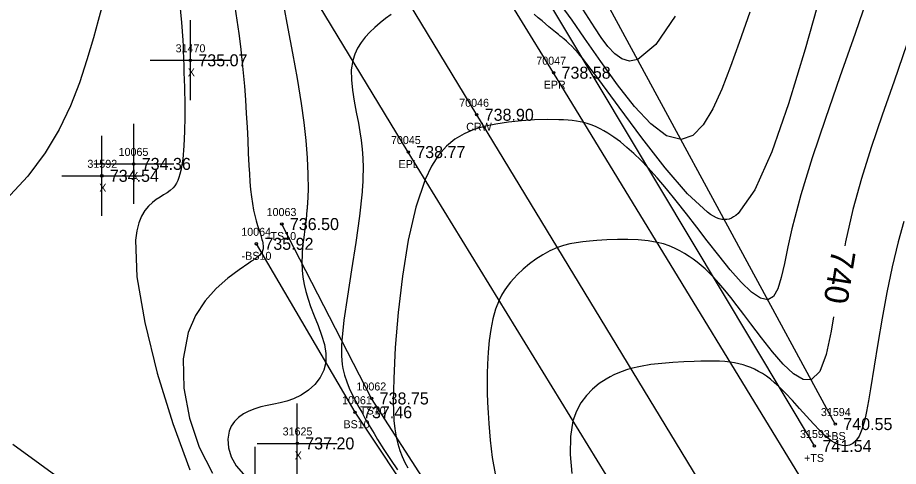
# Model space of a CAD drawing. Extents: x 1376587 to 1378239, y 1000335 to 1003031.
# Drawn here: x 1377748.2 to 1377858.2, y 1000891.4 to 1000947.5 of the extents above; entities that cross this region are included whole.
import ezdxf

# ---------------------------------------------------------------- set-up
doc = ezdxf.new("R2010")
doc.units = 0
for name, color, linetype in [('RD_DTM_BkLn1', 7, 'Continuous'), ('RD_DTM_BkLn2', 7, 'Continuous'), ('RD_DTM_BkLn_txCode', 7, 'Continuous'), ('RD_DTM_Major1', 7, 'Continuous'), ('RD_DTM_Major1_Lbl', 7, 'Continuous'), ('RD_DTM_Minor1', 7, 'Continuous'), ('RD_EX_Misc', 7, 'Continuous'), ('RD_EX_Misc_txCode', 7, 'Continuous'), ('RD_EX_Road', 7, 'Continuous'), ('RD_EX_Road_txCode', 7, 'Continuous'), ('RD_EX_TX_Misc_ELEV', 7, 'Continuous'), ('RD_EX_TX_Road_ELEV', 7, 'Continuous'), ('RD_HC_Survey_ELEV', 7, 'Continuous'), ('RD_HC_Survey_txCode', 7, 'Continuous'), ('RD_SMD_Locator', 7, 'Continuous')]:
    doc.layers.add(name, color=color, linetype=linetype)

msp = doc.modelspace()

# ---------------------------------------------------------------- linework, layer by layer
at = {"layer": 'RD_DTM_BkLn1'}
msp.add_lwpolyline([(1377890.87, 1000795.13), (1377889.75, 1000797.09), (1377860.86, 1000844.28), (1377837.2, 1000883.19), (1377805.55, 1000935.32), (1377771.67, 1000991.28), (1377739.47, 1001043.28), (1377708.64, 1001094.78), (1377678.49, 1001143.97), (1377648.11, 1001195.1), (1377620.71, 1001239.29), (1377591.74, 1001287.41), (1377561.78, 1001336.41), (1377531.28, 1001387.73), (1377502.54, 1001434.98), (1377471.98, 1001486.19), (1377441.27, 1001536.58), (1377411.04, 1001586.42), (1377380.15, 1001637.79)], dxfattribs=at)
at = {"layer": 'RD_DTM_BkLn2'}
for points in [[(1377847.74, 1000893.92), (1377809.1, 1000958.58), (1377779.66, 1001006.67), (1377751.37, 1001053.61), (1377724.4, 1001095.78), (1377686.8, 1001159.89)], [(1377850.35, 1000896.66), (1377814.97, 1000961.96), (1377785.2, 1001008.84), (1377754.43, 1001055.1), (1377727.74, 1001096.98), (1377695.99, 1001144.52)], [(1377938.1, 1000682.17), (1377936.39, 1000691.54), (1377924.44, 1000712.88), (1377899.86, 1000751.83), (1377888.95, 1000757.87), (1377885.68, 1000772.73), (1377874.43, 1000791.14), (1377850.69, 1000829.08), (1377827.83, 1000867.63), (1377814.7, 1000883.61), (1377799.61, 1000888.67), (1377792.43, 1000899.86), (1377781.21, 1000921.66)], [(1377883.22, 1000771.29), (1377870.73, 1000787.07), (1377845.82, 1000826.22), (1377822.26, 1000863.96), (1377808.3, 1000877.74), (1377798.49, 1000885.95), (1377790.35, 1000898.14), (1377778.03, 1000919.19)]]:
    msp.add_lwpolyline(points, dxfattribs=at)
at = {"layer": 'RD_DTM_Major1'}
for points in [[(1377861.75, 1000951.89), (1377859.27, 1000944.16), (1377857.7, 1000939.54), (1377856.21, 1000935.28), (1377854.84, 1000931.25), (1377853.6, 1000927.35), (1377852.53, 1000923.46), (1377851.63, 1000919.45), (1377851.55, 1000918.95)], [(1377768.42, 1000949.42), (1377768.67, 1000946.87), (1377768.83, 1000944.65), (1377768.87, 1000943.9), (1377768.9, 1000943.19), (1377768.92, 1000942.53), (1377768.95, 1000941.27), (1377768.96, 1000940.67), (1377768.98, 1000940.32), (1377768.99, 1000939.96), (1377769, 1000939.61), (1377769.03, 1000938.86), (1377769.04, 1000938.47), (1377769.08, 1000936.83), (1377769.09, 1000935.05), (1377769.06, 1000933.22), (1377768.98, 1000931.43), (1377768.83, 1000929.78), (1377768.6, 1000928.35), (1377768.48, 1000927.89), (1377768.36, 1000927.47), (1377768.21, 1000927.1), (1377768.04, 1000926.76), (1377767.85, 1000926.45), (1377767.63, 1000926.18), (1377767.27, 1000925.86), (1377766.87, 1000925.57), (1377766.44, 1000925.3), (1377765.99, 1000925.03), (1377765.52, 1000924.72), (1377765.06, 1000924.37), (1377764.57, 1000923.91), (1377764.11, 1000923.34), (1377763.69, 1000922.65), (1377763.35, 1000921.81), (1377763.09, 1000920.81), (1377762.93, 1000919.63), (1377763.1, 1000915.08), (1377764.08, 1000909.36), (1377765.65, 1000903.04), (1377767.6, 1000896.71), (1377769.72, 1000890.94)], [(1377850.13, 1000910.06), (1377849.84, 1000908.28), (1377849.2, 1000905.34), (1377848.4, 1000903.23), (1377847.35, 1000902.19), (1377846.32, 1000902.24), (1377845.14, 1000902.95), (1377843.85, 1000904.15), (1377842.5, 1000905.7), (1377841.14, 1000907.43), (1377839.81, 1000909.19), (1377838.94, 1000910.35), (1377838.1, 1000911.44), (1377837.3, 1000912.47), (1377836.54, 1000913.41), (1377835.81, 1000914.27), (1377835.12, 1000915.04), (1377834.6, 1000915.57), (1377834.09, 1000916.06), (1377833.59, 1000916.49), (1377833.1, 1000916.89), (1377832.61, 1000917.26), (1377832.11, 1000917.61), (1377831.53, 1000917.98), (1377830.92, 1000918.33), (1377830.28, 1000918.65), (1377829.6, 1000918.93), (1377828.87, 1000919.18), (1377828.08, 1000919.37), (1377826.95, 1000919.57), (1377825.72, 1000919.68), (1377824.44, 1000919.74), (1377823.13, 1000919.73), (1377821.82, 1000919.69), (1377820.54, 1000919.61), (1377819.66, 1000919.54), (1377818.81, 1000919.44), (1377817.98, 1000919.32), (1377817.17, 1000919.17), (1377816.39, 1000918.97), (1377815.63, 1000918.71), (1377814.7, 1000918.31), (1377813.8, 1000917.83), (1377812.95, 1000917.27), (1377812.13, 1000916.67), (1377811.36, 1000916.02), (1377810.65, 1000915.34), (1377810.19, 1000914.87), (1377809.76, 1000914.38), (1377809.35, 1000913.87), (1377808.98, 1000913.33), (1377808.64, 1000912.76), (1377808.34, 1000912.15), (1377807.91, 1000911.03), (1377807.57, 1000909.8), (1377807.31, 1000908.48), (1377807.12, 1000907.09), (1377806.99, 1000905.64), (1377806.91, 1000904.16), (1377806.87, 1000902.99), (1377806.86, 1000901.79), (1377806.87, 1000900.58), (1377806.91, 1000899.34), (1377806.97, 1000898.06), (1377807.06, 1000896.74), (1377807.24, 1000894.64), (1377807.5, 1000892.5), (1377807.86, 1000890.42)]]:
    msp.add_lwpolyline(points, dxfattribs=at)
at = {"layer": 'RD_DTM_Minor1'}
for points in [[(1377854.73, 1000951.12), (1377852.82, 1000945.5), (1377850.92, 1000940.06), (1377849.11, 1000934.86), (1377847.46, 1000929.94), (1377846.04, 1000925.32), (1377844.92, 1000921.06), (1377844.43, 1000918.8), (1377844, 1000916.74), (1377843.6, 1000914.97), (1377843.15, 1000913.57), (1377842.61, 1000912.62), (1377841.93, 1000912.2), (1377840.99, 1000912.39), (1377839.86, 1000913.15), (1377838.58, 1000914.38), (1377837.21, 1000915.94), (1377835.79, 1000917.71), (1377834.35, 1000919.57), (1377833.03, 1000921.28), (1377831.74, 1000922.95), (1377830.48, 1000924.55), (1377829.26, 1000926.06), (1377828.08, 1000927.45), (1377826.94, 1000928.72), (1377826.04, 1000929.66), (1377825.17, 1000930.5), (1377824.32, 1000931.25), (1377823.5, 1000931.92), (1377822.7, 1000932.51), (1377821.93, 1000933.02), (1377821.45, 1000933.31), (1377820.97, 1000933.58), (1377820.48, 1000933.81), (1377819.99, 1000934.02), (1377819.48, 1000934.2), (1377818.95, 1000934.35), (1377818.49, 1000934.45), (1377818, 1000934.53), (1377817.49, 1000934.59), (1377816.96, 1000934.64), (1377816.4, 1000934.68), (1377815.82, 1000934.7), (1377814.36, 1000934.72), (1377812.79, 1000934.68), (1377811.16, 1000934.58), (1377809.53, 1000934.41), (1377807.94, 1000934.16), (1377806.45, 1000933.84), (1377806.24, 1000933.78), (1377806.03, 1000933.72), (1377805.82, 1000933.66), (1377805.62, 1000933.59), (1377805.41, 1000933.53), (1377805.21, 1000933.46), (1377803.99, 1000932.94), (1377802.84, 1000932.26), (1377801.78, 1000931.38), (1377800.8, 1000930.28), (1377799.9, 1000928.91), (1377799.1, 1000927.24), (1377797.93, 1000923.76), (1377797, 1000919.64), (1377796.27, 1000915.16), (1377795.74, 1000910.59), (1377795.38, 1000906.24), (1377795.18, 1000902.37), (1377795.14, 1000900.85), (1377795.13, 1000899.48), (1377795.15, 1000898.23), (1377795.22, 1000897.09), (1377795.33, 1000896.05), (1377795.5, 1000895.08), (1377795.7, 1000894.2), (1377795.96, 1000893.37), (1377796.25, 1000892.59), (1377796.59, 1000891.87), (1377796.95, 1000891.2)], [(1377848.58, 1000950.64), (1377846.58, 1000943.51), (1377844.51, 1000936.7), (1377842.4, 1000930.69), (1377840.28, 1000925.95), (1377838.2, 1000922.99), (1377837.92, 1000922.75), (1377837.65, 1000922.55), (1377837.37, 1000922.4), (1377837.09, 1000922.29), (1377836.8, 1000922.23), (1377836.51, 1000922.21), (1377836.18, 1000922.24), (1377835.84, 1000922.32), (1377835.5, 1000922.45), (1377835.13, 1000922.64), (1377834.76, 1000922.87), (1377834.37, 1000923.14), (1377831.88, 1000925.44), (1377829.08, 1000928.69), (1377826.16, 1000932.45), (1377823.33, 1000936.28), (1377820.8, 1000939.75), (1377818.76, 1000942.41), (1377818.27, 1000943), (1377817.83, 1000943.49), (1377817.43, 1000943.9), (1377817.08, 1000944.24), (1377816.75, 1000944.54), (1377816.44, 1000944.8), (1377816.33, 1000944.89), (1377816.22, 1000944.98), (1377816.11, 1000945.07), (1377815.99, 1000945.16), (1377815.77, 1000945.34), (1377815.38, 1000945.66), (1377814.99, 1000945.99), (1377814.58, 1000946.33), (1377814.16, 1000946.68), (1377813.71, 1000947.05), (1377813.25, 1000947.44), (1377812.72, 1000947.89)], [(1377758.83, 1000949.24), (1377758.28, 1000947.12), (1377757.67, 1000944.94), (1377756.87, 1000942.17), (1377755.93, 1000939.33), (1377754.79, 1000936.43), (1377753.38, 1000933.5), (1377751.63, 1000930.57), (1377749.46, 1000927.66), (1377746.17, 1000924.12)], [(1377781.43, 1000949.01), (1377781.96, 1000946.1), (1377782.54, 1000943.01), (1377783.12, 1000939.85), (1377783.63, 1000936.74), (1377783.96, 1000934.37), (1377784.21, 1000932.1), (1377784.38, 1000929.95), (1377784.47, 1000927.91), (1377784.48, 1000925.99), (1377784.41, 1000924.21), (1377784.4, 1000924.07), (1377784.39, 1000923.94), (1377784.38, 1000923.81), (1377784.37, 1000923.68), (1377784.36, 1000923.55), (1377784.35, 1000923.42), (1377784.23, 1000922.22), (1377784.08, 1000921.07), (1377783.94, 1000919.97), (1377783.81, 1000918.9), (1377783.73, 1000917.84), (1377783.71, 1000916.8), (1377783.75, 1000915.91), (1377783.85, 1000915.01), (1377784.01, 1000914.11), (1377784.22, 1000913.21), (1377784.48, 1000912.29), (1377784.8, 1000911.36), (1377785.25, 1000910.17), (1377785.73, 1000908.96), (1377786.17, 1000907.77), (1377786.52, 1000906.6), (1377786.71, 1000905.46), (1377786.7, 1000904.37), (1377786.45, 1000903.38), (1377785.98, 1000902.46), (1377785.33, 1000901.62), (1377784.54, 1000900.9), (1377783.63, 1000900.29), (1377782.65, 1000899.81), (1377781.84, 1000899.53), (1377781.02, 1000899.32), (1377780.19, 1000899.14), (1377779.38, 1000898.98), (1377778.59, 1000898.8), (1377777.83, 1000898.58), (1377777.09, 1000898.29), (1377776.41, 1000897.93), (1377775.81, 1000897.49), (1377775.3, 1000896.99), (1377774.9, 1000896.41), (1377774.62, 1000895.76), (1377774.46, 1000894.76), (1377774.55, 1000893.67), (1377774.9, 1000892.55), (1377775.52, 1000891.45), (1377776.4, 1000890.41)], [(1377839.69, 1000948.13), (1377838.34, 1000944.37), (1377837.27, 1000941.37), (1377836.18, 1000938.54), (1377835.05, 1000936.06), (1377833.84, 1000934.08), (1377832.53, 1000932.74), (1377831.08, 1000932.22), (1377829.28, 1000932.7), (1377827.31, 1000934.17), (1377825.25, 1000936.36), (1377823.14, 1000939.05), (1377821.05, 1000941.98), (1377819.02, 1000944.91), (1377817.46, 1000947.14), (1377815.97, 1000949.21)], [(1377775.34, 1000948.82), (1377775.59, 1000947.15), (1377775.82, 1000945.5), (1377776.03, 1000943.85), (1377776.22, 1000942.21), (1377776.39, 1000940.56), (1377776.54, 1000938.91), (1377776.66, 1000937.19), (1377776.77, 1000935.48), (1377776.86, 1000933.78), (1377776.95, 1000932.13), (1377777.02, 1000930.53), (1377777.1, 1000929), (1377777.16, 1000927.95), (1377777.23, 1000926.94), (1377777.31, 1000925.99), (1377777.41, 1000925.07), (1377777.53, 1000924.21), (1377777.68, 1000923.39), (1377777.83, 1000922.71), (1377778, 1000922.07), (1377778.18, 1000921.47), (1377778.36, 1000920.91), (1377778.53, 1000920.39), (1377778.67, 1000919.91), (1377778.73, 1000919.71), (1377778.78, 1000919.51), (1377778.82, 1000919.32), (1377778.85, 1000919.14), (1377778.87, 1000918.97), (1377778.88, 1000918.81), (1377778.88, 1000918.68), (1377778.86, 1000918.55), (1377778.84, 1000918.43), (1377778.8, 1000918.31), (1377778.75, 1000918.19), (1377778.68, 1000918.08), (1377778.6, 1000917.97), (1377778.51, 1000917.86), (1377778.4, 1000917.75), (1377778.28, 1000917.64), (1377778.14, 1000917.53), (1377777.99, 1000917.41), (1377777.86, 1000917.32), (1377777.72, 1000917.22), (1377777.57, 1000917.11), (1377777.42, 1000917.01), (1377777.25, 1000916.9), (1377777.08, 1000916.78), (1377775.87, 1000915.95), (1377774.47, 1000914.89), (1377773.02, 1000913.59), (1377771.63, 1000912.05), (1377770.41, 1000910.23), (1377769.5, 1000908.12), (1377768.88, 1000904.8), (1377768.97, 1000901.15), (1377769.67, 1000897.39), (1377770.89, 1000893.77), (1377772.55, 1000890.52)], [(1377794.88, 1000947.84), (1377794.16, 1000947.34), (1377793.48, 1000946.81), (1377792.83, 1000946.25), (1377792.2, 1000945.65), (1377791.63, 1000945.03), (1377791.11, 1000944.36), (1377790.67, 1000943.66), (1377790.31, 1000942.91), (1377790.06, 1000942.11), (1377789.89, 1000940.94), (1377789.9, 1000939.69), (1377790.03, 1000938.38), (1377790.24, 1000937.02), (1377790.51, 1000935.64), (1377790.77, 1000934.26), (1377790.96, 1000933.2), (1377791.12, 1000932.13), (1377791.24, 1000931.04), (1377791.32, 1000929.9), (1377791.36, 1000928.7), (1377791.34, 1000927.41), (1377791.33, 1000927.14), (1377791.32, 1000926.86), (1377791.3, 1000926.58), (1377791.28, 1000926.29), (1377791.26, 1000926), (1377791.24, 1000925.7), (1377790.92, 1000922.65), (1377790.45, 1000919.34), (1377789.92, 1000915.95), (1377789.4, 1000912.65), (1377788.97, 1000909.64), (1377788.71, 1000907.1), (1377788.67, 1000906.4), (1377788.65, 1000905.77), (1377788.67, 1000905.18), (1377788.7, 1000904.63), (1377788.76, 1000904.11), (1377788.84, 1000903.62), (1377789.05, 1000902.77), (1377789.31, 1000901.95), (1377789.63, 1000901.15), (1377790, 1000900.36), (1377790.4, 1000899.56), (1377790.84, 1000898.76), (1377791.19, 1000898.13), (1377791.55, 1000897.49), (1377791.93, 1000896.83), (1377792.33, 1000896.16), (1377792.74, 1000895.46), (1377793.18, 1000894.74), (1377793.95, 1000893.5), (1377794.78, 1000892.23), (1377795.66, 1000890.94)], [(1377830.34, 1000947.65), (1377827.91, 1000944.12), (1377825.66, 1000942.22), (1377824.64, 1000942.04), (1377823.69, 1000942.31), (1377822.79, 1000942.94), (1377821.94, 1000943.86), (1377821.11, 1000944.97), (1377820.31, 1000946.19), (1377819.57, 1000947.36), (1377818.83, 1000948.54)], [(1377858.92, 1000922), (1377858.19, 1000919.42), (1377857.44, 1000916.3), (1377856.78, 1000913.09), (1377856.19, 1000909.88), (1377855.67, 1000906.75), (1377854.76, 1000901.05), (1377854.51, 1000899.56), (1377854.25, 1000898.21), (1377853.98, 1000897.01), (1377853.67, 1000895.99), (1377853.31, 1000895.15), (1377852.89, 1000894.53), (1377852.52, 1000894.21), (1377852.11, 1000894.01), (1377851.67, 1000893.93), (1377851.2, 1000893.97), (1377850.71, 1000894.11), (1377850.21, 1000894.36), (1377849.93, 1000894.54), (1377849.64, 1000894.75), (1377849.35, 1000894.98), (1377849.05, 1000895.25), (1377848.74, 1000895.53), (1377848.43, 1000895.84), (1377847.61, 1000896.69), (1377846.76, 1000897.63), (1377845.88, 1000898.61), (1377845, 1000899.59), (1377844.13, 1000900.52), (1377843.3, 1000901.35), (1377842.76, 1000901.83), (1377842.25, 1000902.26), (1377841.74, 1000902.63), (1377841.25, 1000902.96), (1377840.75, 1000903.25), (1377840.26, 1000903.51), (1377839.79, 1000903.72), (1377839.31, 1000903.91), (1377838.82, 1000904.07), (1377838.31, 1000904.2), (1377837.77, 1000904.31), (1377837.21, 1000904.4), (1377836.56, 1000904.47), (1377835.87, 1000904.51), (1377835.13, 1000904.54), (1377834.37, 1000904.54), (1377833.56, 1000904.53), (1377832.72, 1000904.5), (1377831.41, 1000904.45), (1377830.04, 1000904.37), (1377828.67, 1000904.25), (1377827.32, 1000904.09), (1377826.02, 1000903.87), (1377824.81, 1000903.59), (1377824.25, 1000903.42), (1377823.71, 1000903.24), (1377823.19, 1000903.03), (1377822.69, 1000902.81), (1377822.21, 1000902.56), (1377821.73, 1000902.28), (1377820.85, 1000901.71), (1377820.02, 1000901.03), (1377819.25, 1000900.24), (1377818.57, 1000899.33), (1377818, 1000898.28), (1377817.58, 1000897.07), (1377817.27, 1000895.09), (1377817.23, 1000892.86), (1377817.43, 1000890.48)], [(1377747.59, 1000894.16), (1377754.35, 1000889.22), (1377760.64, 1000883.89), (1377765.69, 1000878.27), (1377768.24, 1000874.02), (1377769.81, 1000869.76), (1377770.52, 1000865.58), (1377770.46, 1000861.58), (1377769.74, 1000857.85), (1377768.46, 1000854.49), (1377767.16, 1000852.19), (1377765.62, 1000850.09), (1377763.89, 1000848.12), (1377762.01, 1000846.21), (1377760.01, 1000844.29), (1377757.92, 1000842.27), (1377754.98, 1000839.26), (1377751.96, 1000835.99), (1377748.89, 1000832.52), (1377745.78, 1000828.9)]]:
    msp.add_lwpolyline(points, dxfattribs=at)
at = {"layer": 'RD_EX_Misc'}
for p, q in [((1377769.78, 1000937.13), (1377769.78, 1000947.13)), ((1377764.78, 1000942.13), (1377774.78, 1000942.13)), ((1377762.71, 1000924.18), (1377762.71, 1000934.18)), ((1377758.72, 1000922.69), (1377758.72, 1000932.69)), ((1377757.71, 1000929.18), (1377767.71, 1000929.18)), ((1377753.72, 1000927.69), (1377763.72, 1000927.69)), ((1377783.13, 1000889.24), (1377783.13, 1000899.24)), ((1377777.86, 1000883.82), (1377777.86, 1000893.82)), ((1377778.13, 1000894.24), (1377788.13, 1000894.24))]:
    msp.add_line(p, q, dxfattribs=at)
at = {"layer": 'RD_EX_Road'}
for points in [[(1377899.67, 1000800.29), (1377898.72, 1000801.84), (1377870.31, 1000849.94), (1377847.28, 1000887.89), (1377815.15, 1000940.58), (1377781.51, 1000995.26), (1377748.62, 1001049.21), (1377716.58, 1001099.53), (1377686.67, 1001148.78), (1377656.47, 1001199.11), (1377629.54, 1001244.18), (1377599.89, 1001292.67), (1377570.87, 1001341.43), (1377539.83, 1001392.47), (1377511.01, 1001440.31), (1377480.72, 1001490), (1377449.73, 1001541.49), (1377420.9, 1001591.95), (1377390.45, 1001644.41)], [(1377883.75, 1000788.5), (1377882.63, 1000790.22), (1377852.26, 1000839.6), (1377828.46, 1000879.31), (1377797, 1000930.66), (1377763.07, 1000986.65), (1377731.87, 1001037.81), (1377700.31, 1001089.98), (1377670.43, 1001138.24), (1377639.73, 1001190.03), (1377611.89, 1001234.23), (1377582.78, 1001282.57), (1377552.22, 1001331.03), (1377522.24, 1001382.35), (1377494.26, 1001430.19), (1377463.17, 1001481.14), (1377433.42, 1001531.29), (1377403.14, 1001580.98), (1377371.36, 1001632.19)]]:
    msp.add_lwpolyline(points, dxfattribs=at)
at = {"layer": 'RD_SMD_Locator'}
for centre in [(1377769.78, 1000942.13), (1377815.15, 1000940.58), (1377805.55, 1000935.32), (1377797, 1000930.66), (1377762.71, 1000929.18), (1377758.72, 1000927.69), (1377781.21, 1000921.66), (1377778.03, 1000919.19), (1377792.43, 1000899.86), (1377790.35, 1000898.14), (1377850.35, 1000896.66), (1377783.13, 1000894.24), (1377847.74, 1000893.92)]:
    msp.add_circle(centre, 0.15, dxfattribs=at)

# ---------------------------------------------------------------- texts
at = {"layer": 'RD_DTM_BkLn_txCode'}
for s, p in [('10063', (1377779.31, 1000922.66)), ('10064', (1377776.14, 1000920.19)), ('-TS10', (1377779.35, 1000919.66)), ('-BS10', (1377776.19, 1000917.19)), ('10062', (1377790.53, 1000900.86)), ('10061', (1377788.73, 1000899.14)), ('TS10', (1377790.98, 1000897.86)), ('31594', (1377848.55, 1000897.66)), ('BS10', (1377788.91, 1000896.14)), ('31593', (1377845.94, 1000894.92)), ('+BS', (1377849.08, 1000894.66)), ('+TS', (1377846.45, 1000891.92))]:
    msp.add_text(s, height=1, dxfattribs=at).set_placement(p)
at = {"layer": 'RD_DTM_Major1_Lbl'}
msp.add_text('740', height=3, rotation=260.9058, dxfattribs=at).set_placement((1377849.94, 1000918.59))
at = {"layer": 'RD_EX_Misc_txCode'}
for s, p in [('31470', (1377767.94, 1000943.13)), ('X', (1377769.46, 1000940.13)), ('10065', (1377760.82, 1000930.18)), ('31592', (1377756.92, 1000928.69)), ('X', (1377762.4, 1000927.18)), ('X', (1377758.4, 1000925.69)), ('31625', (1377781.31, 1000895.24)), ('X', (1377782.82, 1000892.24))]:
    msp.add_text(s, height=1, dxfattribs=at).set_placement(p)
at = {"layer": 'RD_EX_Road_txCode'}
for s, p in [('70047', (1377813, 1000941.58)), ('EPR', (1377813.92, 1000938.58)), ('70045', (1377794.84, 1000931.66)), ('EPL', (1377795.79, 1000928.66))]:
    msp.add_text(s, height=1, dxfattribs=at).set_placement(p)
at = {"layer": 'RD_EX_TX_Misc_ELEV'}
for s, p in [('735.07', (1377770.78, 1000941.38)), ('734.36', (1377763.71, 1000928.43)), ('734.54', (1377759.72, 1000926.94)), ('736.50', (1377782.21, 1000920.91)), ('735.92', (1377779.03, 1000918.44)), ('738.75', (1377793.43, 1000899.11)), ('737.46', (1377791.35, 1000897.39)), ('740.55', (1377851.35, 1000895.91)), ('737.20', (1377784.13, 1000893.49)), ('741.54', (1377848.74, 1000893.17))]:
    msp.add_text(s, height=1.5, dxfattribs=at).set_placement(p)
at = {"layer": 'RD_EX_TX_Road_ELEV'}
for s, p in [('738.58', (1377816.15, 1000939.83)), ('738.77', (1377798, 1000929.91))]:
    msp.add_text(s, height=1.5, dxfattribs=at).set_placement(p)
at = {"layer": 'RD_HC_Survey_ELEV'}
msp.add_text('738.90', height=1.5, dxfattribs=at).set_placement((1377806.55, 1000934.57))
at = {"layer": 'RD_HC_Survey_txCode'}
for s, p in [('70046', (1377803.37, 1000936.32)), ('CRW', (1377804.24, 1000933.32))]:
    msp.add_text(s, height=1, dxfattribs=at).set_placement(p)

doc.saveas('drawing.dxf')
